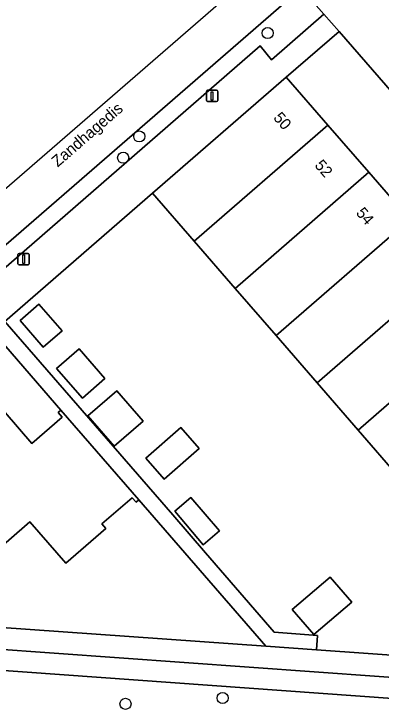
# Model space of a CAD drawing. Extents: x 155887 to 156869, y 383880 to 384678.
# Drawn here: x 155927.3 to 155959.7, y 384005 to 384066 of the extents above; entities that cross this region are included whole.
import ezdxf

# ---------------------------------------------------------------- set-up
doc = ezdxf.new("R2010")
doc.units = 0
for name, color, linetype in [('IMGEO_Berm_groen', 7, 'Continuous'), ('IMGEO_Boom', 7, 'Continuous'), ('IMGEO_Erf', 7, 'Continuous'), ('IMGEO_Groenvoorziening', 7, 'Continuous'), ('IMGEO_Hek', 7, 'Continuous'), ('IMGEO_Lichtmast', 7, 'Continuous'), ('IMGEO_Openbare_ruimte_label', 7, 'Continuous'), ('IMGEO_Pand', 7, 'Continuous'), ('IMGEO_Pand_nummerreeks', 7, 'Continuous'), ('IMGEO_Parkeervlak_open', 7, 'Continuous'), ('IMGEO_Rijbaan_lokaal_gesloten', 7, 'Continuous'), ('IMGEO_Rijbaan_lokaal_open', 7, 'Continuous'), ('IMGEO_Voetpad_open', 7, 'Continuous')]:
    doc.layers.add(name, color=color, linetype=linetype)

msp = doc.modelspace()

# ---------------------------------------------------------------- linework, layer by layer
at = {"layer": 'IMGEO_Berm_groen'}
msp.add_lwpolyline([(155977.371, 384004.494), (155908.497, 384009.449), (155907.441, 384008.541), (155907.236, 384005.535)], dxfattribs=at)
at = {"layer": 'IMGEO_Boom'}
for centre in [(155949.668, 384064.329), (155938.362, 384055.22), (155936.947, 384053.341), (155945.701, 384005.728), (155937.149, 384005.214)]:
    msp.add_circle(centre, 0.489, dxfattribs=at)
at = {"layer": 'IMGEO_Erf'}
for points in [[(155951.312, 384060.458), (155954.984, 384056.223), (155958.594, 384052.061), (155962.197, 384047.907), (155965.814, 384043.736), (155969.417, 384039.582), (155973.026, 384035.42), (155976.629, 384031.266), (155980.239, 384027.103), (155984.069, 384022.687), (155988.812, 384026.65), (155955.954, 384064.477)], [(155957.651, 384029.34), (155954.042, 384033.502), (155950.432, 384037.664), (155946.822, 384041.826), (155943.213, 384045.988), (155939.541, 384050.222), (155926.528, 384038.917), (155941.328, 384021.882), (155944.199, 384018.518), (155950.252, 384011.539), (155954.075, 384011.248), (155953.984, 384009.977), (155982.93, 384007.915), (155983.571, 384018.814), (155983.784, 384022.439), (155972.298, 384012.451), (155968.473, 384016.862), (155964.863, 384021.024), (155961.26, 384025.178)], [(155931.559, 384038.102), (155929.893, 384036.652), (155927.862, 384038.986), (155929.527, 384040.436)], [(155933.362, 384032.157), (155931.084, 384034.773), (155933.057, 384036.491), (155935.334, 384033.874)], [(155936.164, 384027.931), (155933.843, 384030.597), (155936.376, 384032.802), (155938.696, 384030.136)], [(155942.01, 384029.578), (155943.643, 384027.725), (155940.566, 384025.012), (155938.933, 384026.865)], [(155944.004, 384019.238), (155941.484, 384022.189), (155942.919, 384023.415), (155945.439, 384020.463)], [(155955.174, 384016.389), (155957.071, 384014.168), (155953.736, 384011.32), (155951.839, 384013.541)]]:
    msp.add_lwpolyline(points, close=True, dxfattribs=at)
for points in [[(155924.18, 384033.619), (155928.896, 384028.172), (155931.567, 384030.484), (155931.219, 384030.885), (155931.454, 384031.088), (155925.459, 384037.988)], [(155916.694, 384012.634), (155949.513, 384010.296), (155938.326, 384023.194), (155938.091, 384022.991), (155937.75, 384023.385), (155935.074, 384021.069), (155935.415, 384020.675), (155931.884, 384017.622), (155928.74, 384021.247), (155921.769, 384015.201)]]:
    msp.add_lwpolyline(points, dxfattribs=at)
at = {"layer": 'IMGEO_Groenvoorziening'}
msp.add_lwpolyline([(155953.984, 384009.977), (155949.513, 384010.296), (155916.694, 384012.634), (155908.095, 384013.247), (155907.948, 384011.313), (155965.224, 384007.221), (155977.475, 384006.312), (155983.909, 384005.871), (155984.608, 384007.796), (155982.93, 384007.915)], close=True, dxfattribs=at)
at = {"layer": 'IMGEO_Hek'}
msp.add_lwpolyline([(155982.93, 384007.915), (155916.694, 384012.634)], dxfattribs=at)
at = {"layer": 'IMGEO_Lichtmast'}
for p, q in [((155944.285, 384058.388), (155944.285, 384059.188)), ((155944.285, 384059.188), (155944.285, 384058.388)), ((155944.385, 384059.288), (155945.175, 384059.288)), ((155945.175, 384059.288), (155944.385, 384059.288)), ((155945.275, 384059.188), (155945.275, 384058.388)), ((155945.275, 384058.388), (155945.275, 384059.188)), ((155945.175, 384058.288), (155944.385, 384058.288)), ((155944.385, 384058.288), (155945.175, 384058.288)), ((155927.782, 384044.908), (155928.572, 384044.908)), ((155928.572, 384044.908), (155927.782, 384044.908)), ((155927.682, 384044.008), (155927.682, 384044.808)), ((155927.682, 384044.808), (155927.682, 384044.008)), ((155928.672, 384044.808), (155928.672, 384044.008)), ((155928.672, 384044.008), (155928.672, 384044.808)), ((155928.572, 384043.908), (155927.782, 384043.908)), ((155927.782, 384043.908), (155928.572, 384043.908))]:
    msp.add_line(p, q, dxfattribs=at)
for points in [[(155944.705, 384059.163), (155944.855, 384059.163), (155944.855, 384058.413), (155944.705, 384058.413), (155944.705, 384059.163)], [(155928.102, 384044.783), (155928.252, 384044.783), (155928.252, 384044.033), (155928.102, 384044.033), (155928.102, 384044.783)]]:
    msp.add_lwpolyline(points, dxfattribs=at)
for centre, start, end in [((155944.385, 384059.188), 90, 180), ((155944.385, 384059.188), 90, 180), ((155945.175, 384059.188), 0, 90), ((155945.175, 384059.188), 360, 90), ((155944.385, 384058.388), 180, 270), ((155944.385, 384058.388), 180, 270), ((155945.175, 384058.388), 270, 0), ((155945.175, 384058.388), 270, 0), ((155927.782, 384044.808), 90, 180), ((155927.782, 384044.808), 90, 180), ((155928.572, 384044.808), 0, 90), ((155928.572, 384044.808), 360, 90), ((155927.782, 384044.008), 180, 270), ((155927.782, 384044.008), 180, 270), ((155928.572, 384044.008), 270, 0), ((155928.572, 384044.008), 270, 0)]:
    msp.add_arc(centre, 0.1, start, end, dxfattribs=at)
at = {"layer": 'IMGEO_Pand'}
for points in [[(155954.984, 384056.223), (155951.312, 384060.458), (155939.541, 384050.222), (155943.213, 384045.988)], [(155946.822, 384041.826), (155958.594, 384052.061), (155954.984, 384056.223), (155943.213, 384045.988)], [(155962.197, 384047.907), (155958.594, 384052.061), (155946.822, 384041.826), (155950.432, 384037.664)], [(155962.197, 384047.907), (155950.432, 384037.664), (155954.042, 384033.502), (155965.814, 384043.736)], [(155954.042, 384033.502), (155957.651, 384029.34), (155969.417, 384039.582), (155965.814, 384043.736)], [(155931.559, 384038.102), (155929.527, 384040.436), (155927.862, 384038.986), (155929.893, 384036.652)], [(155973.026, 384035.42), (155969.417, 384039.582), (155957.651, 384029.34), (155961.26, 384025.178)], [(155933.362, 384032.157), (155935.334, 384033.874), (155933.057, 384036.491), (155931.084, 384034.773)], [(155921.769, 384015.201), (155928.74, 384021.247), (155931.884, 384017.622), (155935.415, 384020.675), (155935.074, 384021.069), (155937.75, 384023.385), (155938.091, 384022.991), (155938.326, 384023.194), (155931.454, 384031.088), (155931.219, 384030.885), (155931.567, 384030.484), (155928.896, 384028.172), (155924.18, 384033.619), (155920.648, 384030.551), (155922.056, 384028.937), (155915.241, 384023), (155914.553, 384023.79), (155914.314, 384023.58), (155918.986, 384018.215), (155919.076, 384018.294)], [(155933.843, 384030.597), (155936.164, 384027.931), (155938.696, 384030.136), (155936.376, 384032.802)], [(155942.01, 384029.578), (155938.933, 384026.865), (155940.566, 384025.012), (155943.643, 384027.725)], [(155944.004, 384019.238), (155945.439, 384020.463), (155942.919, 384023.415), (155941.484, 384022.189)], [(155951.839, 384013.541), (155953.736, 384011.32), (155957.071, 384014.168), (155955.174, 384016.389)]]:
    msp.add_lwpolyline(points, close=True, dxfattribs=at)
at = {"layer": 'IMGEO_Parkeervlak_open'}
msp.add_lwpolyline([(155909.631, 384030.905), (155910.592, 384029.763), (155948.997, 384063.192), (155949.997, 384061.966), (155954.621, 384065.983), (155952.631, 384068.293), (155910.175, 384031.412)], close=True, dxfattribs=at)
at = {"layer": 'IMGEO_Rijbaan_lokaal_gesloten'}
for points in [[(155907.433, 384029.675), (155909.319, 384031.277), (155909.631, 384030.905), (155910.175, 384031.412), (155952.631, 384068.293), (155956.757, 384071.856), (155957.105, 384072.157), (155957.683, 384072.628), (155960.096, 384074.77), (155985.962, 384097.201), (156000, 384109.463), (156037.058, 384141.597), (156052.579, 384155.078), (156079.587, 384178.584), (156099.166, 384195.602), (156142.141, 384232.995)], [(156047.548, 384155.61), (156003.602, 384117.465), (156003.602, 384117.465), (156005.101, 384115.758), (156002.084, 384113.127), (156000.554, 384114.819), (156000.554, 384114.819), (155953.649, 384074.106), (155953.649, 384074.106), (155955.124, 384072.424), (155952.147, 384069.79), (155950.631, 384071.486), (155950.631, 384071.486), (155904.527, 384031.468), (155897.084, 384011.803)]]:
    msp.add_lwpolyline(points, dxfattribs=at)
at = {"layer": 'IMGEO_Rijbaan_lokaal_open'}
msp.add_lwpolyline([(155960.32, 384068.383), (155959.065, 384069.867), (155957.105, 384072.157), (155956.757, 384071.856), (155952.631, 384068.293), (155954.621, 384065.983), (155955.954, 384064.477), (155988.812, 384026.65), (155989.25, 384026.109), (155991.717, 384023.328), (155991.361, 384023.026)], dxfattribs=at)
at = {"layer": 'IMGEO_Voetpad_open'}
for points in [[(155939.541, 384050.222), (155951.312, 384060.458), (155955.954, 384064.477), (155954.621, 384065.983), (155949.997, 384061.966), (155948.997, 384063.192), (155910.592, 384029.763), (155909.631, 384030.905), (155909.319, 384031.277), (155907.433, 384029.675), (155909.9, 384026.907), (155908.439, 384025.597)], [(155909.555, 384024.155), (155911.083, 384025.499), (155925.459, 384037.988), (155926.528, 384038.917), (155939.541, 384050.222)], [(155985.847, 384005.738), (155983.909, 384005.871), (155977.475, 384006.312), (155965.224, 384007.221), (155907.948, 384011.313), (155904.113, 384011.486), (155901.167, 384011.481)], [(155907.441, 384008.541), (155908.497, 384009.449), (155977.371, 384004.494), (155977.196, 384001.584)]]:
    msp.add_lwpolyline(points, dxfattribs=at)
msp.add_lwpolyline([(155926.528, 384038.917), (155925.459, 384037.988), (155931.454, 384031.088), (155938.326, 384023.194), (155949.513, 384010.296), (155953.984, 384009.977), (155954.075, 384011.248), (155950.252, 384011.539), (155944.199, 384018.518), (155941.328, 384021.882)], close=True, dxfattribs=at)

# ---------------------------------------------------------------- texts
at = {"layer": 'IMGEO_Openbare_ruimte_label'}
msp.add_text('Zandhagedis', height=1, rotation=40.94326, dxfattribs=at).set_placement((155931.176, 384052.473))
at = {"layer": 'IMGEO_Pand_nummerreeks'}
for s, p in [('50', (155950.115, 384056.833)), ('52', (155953.751, 384052.641)), ('54', (155957.392, 384048.441))]:
    msp.add_text(s, height=1, rotation=310.93355, dxfattribs=at).set_placement(p)

doc.saveas('drawing.dxf')
